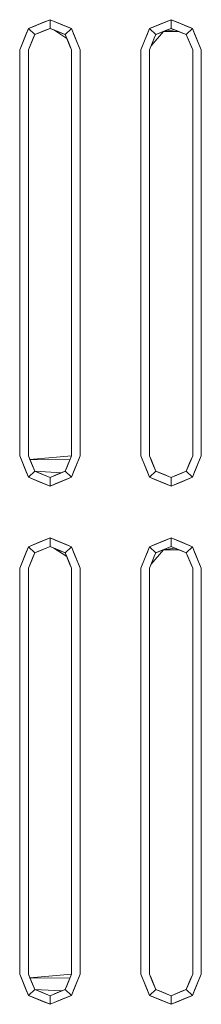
# Model space of a CAD drawing. Header units: millimetres. Extents: x 2 to 902, y -447 to 199.
# Tile 705 of 1056: x 20.205 to 20.415, y 171.818 to 172.958. Entities that reach past the tile are written whole.
import ezdxf

# ---------------------------------------------------------------- set-up
doc = ezdxf.new("R2010")
doc.units = ezdxf.units.MM
doc.header["$MEASUREMENT"] = 0
doc.layers.add('IFC-Elemento construtivo genérico-Contorno', color=253, linetype='Continuous', lineweight=5)

msp = doc.modelspace()

# ---------------------------------------------------------------- linework, layer by layer
at = {"layer": 'IFC-Elemento construtivo genérico-Contorno', "color": 7, "lineweight": 5}
for p, q in [((20.2152, 172.948), (20.24, 172.9582)), ((20.2152, 172.948), (20.2338, 172.9556)), ((20.2152, 172.948), (20.2214, 172.9505)), ((20.2152, 172.948), (20.2214, 172.9505)), ((20.2214, 172.9505), (20.2276, 172.9531)), ((20.2214, 172.9505), (20.2276, 172.9531)), ((20.2276, 172.9531), (20.24, 172.9582)), ((20.2276, 172.9531), (20.2338, 172.9556)), ((20.2338, 172.9556), (20.24, 172.9582)), ((20.2338, 172.9556), (20.24, 172.9582)), ((20.24, 172.9482), (20.24, 172.9582)), ((20.24, 172.9582), (20.2461, 172.9556)), ((20.24, 172.9482), (20.24, 172.9582)), ((20.24, 172.9582), (20.2647, 172.948)), ((20.24, 172.9582), (20.2523, 172.9531)), ((20.24, 172.9582), (20.2461, 172.9556)), ((20.2461, 172.9556), (20.2523, 172.9531)), ((20.2461, 172.9556), (20.2647, 172.948)), ((20.2523, 172.9531), (20.2585, 172.9505)), ((20.2523, 172.9531), (20.2647, 172.948)), ((20.2585, 172.9505), (20.2647, 172.948)), ((20.3552, 172.948), (20.38, 172.9582)), ((20.3552, 172.948), (20.3738, 172.9556)), ((20.3552, 172.948), (20.3614, 172.9505)), ((20.3552, 172.948), (20.3614, 172.9505)), ((20.3614, 172.9505), (20.3676, 172.9531)), ((20.3614, 172.9505), (20.3676, 172.9531)), ((20.3676, 172.9531), (20.38, 172.9582)), ((20.3676, 172.9531), (20.3738, 172.9556)), ((20.3738, 172.9556), (20.38, 172.9582)), ((20.3738, 172.9556), (20.38, 172.9582)), ((20.38, 172.9482), (20.38, 172.9582)), ((20.38, 172.9582), (20.3861, 172.9556)), ((20.38, 172.9482), (20.38, 172.9582)), ((20.38, 172.9582), (20.4047, 172.948)), ((20.38, 172.9582), (20.3923, 172.9531)), ((20.38, 172.9582), (20.3861, 172.9556)), ((20.3861, 172.9556), (20.3923, 172.9531)), ((20.3861, 172.9556), (20.4047, 172.948)), ((20.3923, 172.9531), (20.3985, 172.9505)), ((20.3923, 172.9531), (20.4047, 172.948)), ((20.3985, 172.9505), (20.4047, 172.948)), ((20.205, 172.9232), (20.2152, 172.948)), ((20.205, 172.9232), (20.2126, 172.9418)), ((20.2101, 172.9356), (20.2152, 172.948)), ((20.2101, 172.9356), (20.2126, 172.9418)), ((20.2126, 172.9418), (20.2152, 172.948)), ((20.2152, 172.948), (20.2223, 172.9409)), ((20.2152, 172.948), (20.2223, 172.9409)), ((20.2169, 172.9279), (20.2223, 172.9409)), ((20.2188, 172.9326), (20.2223, 172.9409)), ((20.2206, 172.9367), (20.2223, 172.9409)), ((20.2223, 172.9409), (20.24, 172.9482)), ((20.2223, 172.9409), (20.24, 172.9482)), ((20.2223, 172.9409), (20.2355, 172.9464)), ((20.2223, 172.9409), (20.2311, 172.9445)), ((20.2223, 172.9409), (20.2267, 172.9427)), ((20.2223, 172.9409), (20.2267, 172.9427)), ((20.2267, 172.9427), (20.24, 172.9482)), ((20.2267, 172.9427), (20.2311, 172.9445)), ((20.2311, 172.9445), (20.24, 172.9482)), ((20.2311, 172.9445), (20.2355, 172.9464)), ((20.2355, 172.9464), (20.24, 172.9482)), ((20.2355, 172.9464), (20.24, 172.9482)), ((20.24, 172.9482), (20.2488, 172.9445)), ((20.24, 172.9482), (20.2444, 172.9464)), ((20.24, 172.9482), (20.2576, 172.9409)), ((20.24, 172.9482), (20.2488, 172.9445)), ((20.24, 172.9482), (20.2444, 172.9464)), ((20.24, 172.9482), (20.2532, 172.9427)), ((20.2444, 172.9464), (20.2595, 172.9365)), ((20.2444, 172.9464), (20.2488, 172.9445)), ((20.2444, 172.9464), (20.2576, 172.9409)), ((20.2488, 172.9445), (20.2576, 172.9409)), ((20.2488, 172.9445), (20.2532, 172.9427)), ((20.2488, 172.9445), (20.2576, 172.9409)), ((20.2532, 172.9427), (20.2576, 172.9409)), ((20.2532, 172.9427), (20.2576, 172.9409)), ((20.2576, 172.9409), (20.2647, 172.948)), ((20.2576, 172.9409), (20.2647, 172.948)), ((20.2576, 172.9409), (20.2595, 172.9365)), ((20.2576, 172.9409), (20.2613, 172.932)), ((20.2576, 172.9409), (20.265, 172.9232)), ((20.2576, 172.9409), (20.2613, 172.932)), ((20.2576, 172.9409), (20.2595, 172.9365)), ((20.2576, 172.9409), (20.2631, 172.9276)), ((20.2647, 172.948), (20.2673, 172.9418)), ((20.2647, 172.948), (20.2698, 172.9356)), ((20.2647, 172.948), (20.2673, 172.9418)), ((20.2673, 172.9418), (20.2698, 172.9356)), ((20.2673, 172.9418), (20.2698, 172.9356)), ((20.2673, 172.9418), (20.275, 172.9232)), ((20.345, 172.9232), (20.3552, 172.948)), ((20.3501, 172.9356), (20.3552, 172.948)), ((20.3501, 172.9356), (20.3526, 172.9418)), ((20.3526, 172.9418), (20.3552, 172.948)), ((20.3552, 172.948), (20.3623, 172.9409)), ((20.3552, 172.948), (20.3623, 172.9409)), ((20.3569, 172.9279), (20.3711, 172.9445)), ((20.3606, 172.9367), (20.3623, 172.9409)), ((20.3606, 172.9367), (20.3623, 172.9409)), ((20.3623, 172.9409), (20.38, 172.9482)), ((20.3623, 172.9409), (20.3755, 172.9464)), ((20.3623, 172.9409), (20.3711, 172.9445)), ((20.3623, 172.9409), (20.3711, 172.9445)), ((20.3623, 172.9409), (20.3667, 172.9427)), ((20.3623, 172.9409), (20.3667, 172.9427)), ((20.3667, 172.9427), (20.38, 172.9482)), ((20.3667, 172.9427), (20.3711, 172.9445)), ((20.3711, 172.9445), (20.38, 172.9482)), ((20.3711, 172.9445), (20.38, 172.9482)), ((20.3711, 172.9445), (20.3844, 172.9464)), ((20.3711, 172.9445), (20.3755, 172.9464)), ((20.3711, 172.9445), (20.3888, 172.9445)), ((20.3755, 172.9464), (20.38, 172.9482)), ((20.3755, 172.9464), (20.38, 172.9482)), ((20.38, 172.9482), (20.3844, 172.9464)), ((20.38, 172.9482), (20.3888, 172.9445)), ((20.38, 172.9482), (20.3976, 172.9409)), ((20.38, 172.9482), (20.3888, 172.9445)), ((20.38, 172.9482), (20.3844, 172.9464)), ((20.38, 172.9482), (20.3932, 172.9427)), ((20.3844, 172.9464), (20.3888, 172.9445)), ((20.3844, 172.9464), (20.3976, 172.9409)), ((20.3888, 172.9445), (20.3976, 172.9409)), ((20.3888, 172.9445), (20.3932, 172.9427)), ((20.3888, 172.9445), (20.3976, 172.9409)), ((20.3932, 172.9427), (20.3976, 172.9409)), ((20.3932, 172.9427), (20.3976, 172.9409)), ((20.3976, 172.9409), (20.4047, 172.948)), ((20.3976, 172.9409), (20.4047, 172.948)), ((20.3976, 172.9409), (20.3995, 172.9365)), ((20.3976, 172.9409), (20.405, 172.9232)), ((20.3976, 172.9409), (20.405, 172.9232)), ((20.3976, 172.9409), (20.4013, 172.932)), ((20.3976, 172.9409), (20.3995, 172.9365)), ((20.3976, 172.9409), (20.4031, 172.9276)), ((20.4047, 172.948), (20.4073, 172.9418)), ((20.4047, 172.948), (20.4098, 172.9356)), ((20.4047, 172.948), (20.4073, 172.9418)), ((20.4073, 172.9418), (20.4098, 172.9356)), ((20.4073, 172.9418), (20.4098, 172.9356)), ((20.4073, 172.9418), (20.415, 172.9232)), ((20.205, 172.9232), (20.2077, 172.9298)), ((20.205, 172.9232), (20.2077, 172.9298)), ((20.2077, 172.9298), (20.2101, 172.9356)), ((20.2077, 172.9298), (20.2101, 172.9356)), ((20.215, 172.9232), (20.2206, 172.9367)), ((20.215, 172.9232), (20.2188, 172.9326)), ((20.215, 172.9232), (20.2169, 172.9279)), ((20.215, 172.9232), (20.2169, 172.9279)), ((20.2169, 172.9279), (20.2206, 172.9367)), ((20.2169, 172.9279), (20.2188, 172.9326)), ((20.2188, 172.9326), (20.2206, 172.9367)), ((20.2595, 172.9365), (20.2631, 172.9276)), ((20.2595, 172.9365), (20.265, 172.9232)), ((20.2613, 172.932), (20.265, 172.9232)), ((20.2613, 172.932), (20.265, 172.9232)), ((20.2631, 172.9276), (20.265, 172.9232)), ((20.2631, 172.9276), (20.265, 172.9232)), ((20.2698, 172.9356), (20.2722, 172.9298)), ((20.2698, 172.9356), (20.275, 172.9232)), ((20.2698, 172.9356), (20.2722, 172.9298)), ((20.2722, 172.9298), (20.275, 172.9232)), ((20.2722, 172.9298), (20.275, 172.9232)), ((20.345, 172.9232), (20.3501, 172.9356)), ((20.345, 172.9232), (20.3477, 172.9298)), ((20.345, 172.9232), (20.3477, 172.9298)), ((20.3477, 172.9298), (20.3501, 172.9356)), ((20.3477, 172.9298), (20.3501, 172.9356)), ((20.355, 172.9232), (20.3606, 172.9367)), ((20.355, 172.9232), (20.3588, 172.9326)), ((20.355, 172.9232), (20.3569, 172.9279)), ((20.355, 172.9232), (20.3569, 172.9279)), ((20.3569, 172.9279), (20.3606, 172.9367)), ((20.3569, 172.9279), (20.3606, 172.9367)), ((20.3569, 172.9279), (20.3588, 172.9326)), ((20.3588, 172.9326), (20.3606, 172.9367)), ((20.3588, 172.9326), (20.3606, 172.9367)), ((20.3995, 172.9365), (20.4013, 172.932)), ((20.3995, 172.9365), (20.405, 172.9232)), ((20.4013, 172.932), (20.4031, 172.9276)), ((20.4013, 172.932), (20.405, 172.9232)), ((20.4031, 172.9276), (20.405, 172.9232)), ((20.4031, 172.9276), (20.405, 172.9232)), ((20.4098, 172.9356), (20.4122, 172.9298)), ((20.4098, 172.9356), (20.415, 172.9232)), ((20.4098, 172.9356), (20.4122, 172.9298)), ((20.4122, 172.9298), (20.415, 172.9232)), ((20.4122, 172.9298), (20.415, 172.9232)), ((20.205, 172.4532), (20.205, 172.9232)), ((20.205, 172.4532), (20.205, 172.9232)), ((20.215, 172.4532), (20.215, 172.9232)), ((20.215, 172.4532), (20.215, 172.9232)), ((20.265, 172.4532), (20.265, 172.9232)), ((20.265, 172.4532), (20.265, 172.9232)), ((20.275, 172.4532), (20.275, 172.9232)), ((20.275, 172.4532), (20.275, 172.9232)), ((20.345, 172.4532), (20.345, 172.9232)), ((20.345, 172.4532), (20.345, 172.9232)), ((20.355, 172.4532), (20.355, 172.9232)), ((20.355, 172.4532), (20.355, 172.9232)), ((20.405, 172.4532), (20.405, 172.9232)), ((20.405, 172.4532), (20.405, 172.9232)), ((20.415, 172.4532), (20.415, 172.9232)), ((20.415, 172.4532), (20.415, 172.9232)), ((20.205, 172.4532), (20.2077, 172.4466)), ((20.205, 172.4532), (20.2077, 172.4466)), ((20.205, 172.4532), (20.2126, 172.4347)), ((20.205, 172.4532), (20.2152, 172.4285)), ((20.215, 172.4532), (20.2168, 172.4488)), ((20.215, 172.4532), (20.2223, 172.4355)), ((20.215, 172.4532), (20.2205, 172.44)), ((20.215, 172.4532), (20.2168, 172.4488)), ((20.2168, 172.4488), (20.265, 172.4532)), ((20.2168, 172.4488), (20.2186, 172.4444)), ((20.2168, 172.4488), (20.2205, 172.44)), ((20.2168, 172.4488), (20.263, 172.4485)), ((20.2168, 172.4488), (20.2223, 172.4355)), ((20.2576, 172.4355), (20.265, 172.4532)), ((20.2594, 172.4397), (20.265, 172.4532)), ((20.2594, 172.4397), (20.263, 172.4485)), ((20.2594, 172.4397), (20.263, 172.4485)), ((20.2611, 172.4438), (20.265, 172.4532)), ((20.2611, 172.4438), (20.263, 172.4485)), ((20.263, 172.4485), (20.265, 172.4532)), ((20.263, 172.4485), (20.265, 172.4532)), ((20.2647, 172.4285), (20.275, 172.4532)), ((20.2673, 172.4347), (20.275, 172.4532)), ((20.2722, 172.4466), (20.275, 172.4532)), ((20.2722, 172.4466), (20.275, 172.4532)), ((20.345, 172.4532), (20.3477, 172.4466)), ((20.345, 172.4532), (20.3477, 172.4466)), ((20.345, 172.4532), (20.3526, 172.4347)), ((20.345, 172.4532), (20.3552, 172.4285)), ((20.355, 172.4532), (20.3568, 172.4488)), ((20.355, 172.4532), (20.3586, 172.4444)), ((20.355, 172.4532), (20.3623, 172.4355)), ((20.355, 172.4532), (20.3605, 172.44)), ((20.355, 172.4532), (20.3568, 172.4488)), ((20.3568, 172.4488), (20.3586, 172.4444)), ((20.3568, 172.4488), (20.3623, 172.4355)), ((20.3976, 172.4355), (20.405, 172.4532)), ((20.3976, 172.4355), (20.405, 172.4532)), ((20.3976, 172.4355), (20.403, 172.4485)), ((20.3994, 172.4397), (20.405, 172.4532)), ((20.3994, 172.4397), (20.403, 172.4485)), ((20.4011, 172.4438), (20.405, 172.4532)), ((20.4011, 172.4438), (20.403, 172.4485)), ((20.403, 172.4485), (20.405, 172.4532)), ((20.403, 172.4485), (20.405, 172.4532)), ((20.4047, 172.4285), (20.415, 172.4532)), ((20.4073, 172.4347), (20.415, 172.4532)), ((20.4122, 172.4466), (20.415, 172.4532)), ((20.4122, 172.4466), (20.415, 172.4532)), ((20.2077, 172.4466), (20.2101, 172.4408)), ((20.2077, 172.4466), (20.2101, 172.4408)), ((20.2101, 172.4408), (20.2126, 172.4347)), ((20.2186, 172.4444), (20.2223, 172.4355)), ((20.2205, 172.44), (20.2223, 172.4355)), ((20.2205, 172.44), (20.2223, 172.4355)), ((20.2576, 172.4355), (20.2594, 172.4397)), ((20.2576, 172.4355), (20.2594, 172.4397)), ((20.2594, 172.4397), (20.2611, 172.4438)), ((20.2594, 172.4397), (20.2611, 172.4438)), ((20.2647, 172.4285), (20.2722, 172.4466)), ((20.2673, 172.4347), (20.2722, 172.4466)), ((20.2673, 172.4347), (20.2698, 172.4408)), ((20.2698, 172.4408), (20.2722, 172.4466)), ((20.3477, 172.4466), (20.3501, 172.4408)), ((20.3477, 172.4466), (20.3501, 172.4408)), ((20.3501, 172.4408), (20.3526, 172.4347)), ((20.3586, 172.4444), (20.3623, 172.4355)), ((20.3586, 172.4444), (20.3605, 172.44)), ((20.3605, 172.44), (20.3623, 172.4355)), ((20.3605, 172.44), (20.3623, 172.4355)), ((20.3976, 172.4355), (20.4011, 172.4438)), ((20.3976, 172.4355), (20.3994, 172.4397)), ((20.3976, 172.4355), (20.3994, 172.4397)), ((20.3994, 172.4397), (20.4011, 172.4438)), ((20.3994, 172.4397), (20.4011, 172.4438)), ((20.4047, 172.4285), (20.4122, 172.4466)), ((20.4073, 172.4347), (20.4098, 172.4408)), ((20.4098, 172.4408), (20.4122, 172.4466)), ((20.2126, 172.4347), (20.2152, 172.4285)), ((20.2126, 172.4347), (20.2152, 172.4285)), ((20.2152, 172.4285), (20.2223, 172.4355)), ((20.2152, 172.4285), (20.2223, 172.4355)), ((20.2152, 172.4285), (20.2214, 172.4259)), ((20.2152, 172.4285), (20.24, 172.4182)), ((20.2152, 172.4285), (20.2276, 172.4233)), ((20.2152, 172.4285), (20.2214, 172.4259)), ((20.2152, 172.4285), (20.2338, 172.4208)), ((20.2214, 172.4259), (20.2276, 172.4233)), ((20.2214, 172.4259), (20.24, 172.4182)), ((20.2223, 172.4355), (20.2311, 172.4319)), ((20.2223, 172.4355), (20.2532, 172.4337)), ((20.2223, 172.4355), (20.24, 172.4282)), ((20.2223, 172.4355), (20.2355, 172.43)), ((20.2223, 172.4355), (20.2267, 172.4337)), ((20.2267, 172.4337), (20.24, 172.4282)), ((20.2311, 172.4319), (20.24, 172.4282)), ((20.2355, 172.43), (20.24, 172.4282)), ((20.24, 172.4282), (20.2576, 172.4355)), ((20.24, 172.4282), (20.2532, 172.4337)), ((20.24, 172.4282), (20.2488, 172.4319)), ((20.24, 172.4282), (20.2444, 172.43)), ((20.24, 172.4182), (20.2647, 172.4285)), ((20.24, 172.4182), (20.24, 172.4282)), ((20.24, 172.4182), (20.24, 172.4282)), ((20.24, 172.4182), (20.2585, 172.4259)), ((20.2444, 172.43), (20.2576, 172.4355)), ((20.2461, 172.4208), (20.2647, 172.4285)), ((20.2488, 172.4319), (20.2576, 172.4355)), ((20.2523, 172.4233), (20.2647, 172.4285)), ((20.2523, 172.4233), (20.2585, 172.4259)), ((20.2532, 172.4337), (20.2576, 172.4355)), ((20.2532, 172.4337), (20.2576, 172.4355)), ((20.2576, 172.4355), (20.2647, 172.4285)), ((20.2576, 172.4355), (20.2647, 172.4285)), ((20.2585, 172.4259), (20.2647, 172.4285)), ((20.2585, 172.4259), (20.2647, 172.4285)), ((20.2647, 172.4285), (20.2673, 172.4347)), ((20.2647, 172.4285), (20.2673, 172.4347)), ((20.3526, 172.4347), (20.3552, 172.4285)), ((20.3526, 172.4347), (20.3552, 172.4285)), ((20.3552, 172.4285), (20.3623, 172.4355)), ((20.3552, 172.4285), (20.3623, 172.4355)), ((20.3552, 172.4285), (20.3614, 172.4259)), ((20.3552, 172.4285), (20.38, 172.4182)), ((20.3552, 172.4285), (20.3676, 172.4233)), ((20.3552, 172.4285), (20.3614, 172.4259)), ((20.3552, 172.4285), (20.3738, 172.4208)), ((20.3614, 172.4259), (20.3676, 172.4233)), ((20.3614, 172.4259), (20.38, 172.4182)), ((20.3623, 172.4355), (20.3711, 172.4319)), ((20.3623, 172.4355), (20.3667, 172.4337)), ((20.3623, 172.4355), (20.38, 172.4282)), ((20.3623, 172.4355), (20.3755, 172.43)), ((20.3623, 172.4355), (20.3667, 172.4337)), ((20.3667, 172.4337), (20.3755, 172.43)), ((20.3667, 172.4337), (20.38, 172.4282)), ((20.3711, 172.4319), (20.38, 172.4282)), ((20.3755, 172.43), (20.38, 172.4282)), ((20.3755, 172.43), (20.38, 172.4282)), ((20.38, 172.4282), (20.3976, 172.4355)), ((20.38, 172.4282), (20.3976, 172.4355)), ((20.38, 172.4282), (20.3932, 172.4337)), ((20.38, 172.4282), (20.3844, 172.43)), ((20.38, 172.4282), (20.3844, 172.43)), ((20.38, 172.4182), (20.4047, 172.4285)), ((20.38, 172.4182), (20.38, 172.4282)), ((20.38, 172.4182), (20.38, 172.4282)), ((20.38, 172.4182), (20.3985, 172.4259)), ((20.3844, 172.43), (20.3976, 172.4355)), ((20.3861, 172.4208), (20.4047, 172.4285)), ((20.3923, 172.4233), (20.4047, 172.4285)), ((20.3923, 172.4233), (20.3985, 172.4259)), ((20.3932, 172.4337), (20.3976, 172.4355)), ((20.3932, 172.4337), (20.3976, 172.4355)), ((20.3976, 172.4355), (20.4047, 172.4285)), ((20.3976, 172.4355), (20.4047, 172.4285)), ((20.3985, 172.4259), (20.4047, 172.4285)), ((20.3985, 172.4259), (20.4047, 172.4285)), ((20.4047, 172.4285), (20.4073, 172.4347)), ((20.4047, 172.4285), (20.4073, 172.4347)), ((20.2276, 172.4233), (20.2338, 172.4208)), ((20.2276, 172.4233), (20.24, 172.4182)), ((20.2338, 172.4208), (20.24, 172.4182)), ((20.2338, 172.4208), (20.24, 172.4182)), ((20.24, 172.4182), (20.2523, 172.4233)), ((20.24, 172.4182), (20.2461, 172.4208)), ((20.24, 172.4182), (20.2461, 172.4208)), ((20.2461, 172.4208), (20.2523, 172.4233)), ((20.3676, 172.4233), (20.3738, 172.4208)), ((20.3676, 172.4233), (20.38, 172.4182)), ((20.3738, 172.4208), (20.38, 172.4182)), ((20.3738, 172.4208), (20.38, 172.4182)), ((20.38, 172.4182), (20.3923, 172.4233)), ((20.38, 172.4182), (20.3861, 172.4208)), ((20.38, 172.4182), (20.3861, 172.4208)), ((20.3861, 172.4208), (20.3923, 172.4233)), ((20.2152, 172.348), (20.24, 172.3582)), ((20.2276, 172.3531), (20.24, 172.3582)), ((20.2338, 172.3556), (20.24, 172.3582)), ((20.2338, 172.3556), (20.24, 172.3582)), ((20.24, 172.3482), (20.24, 172.3582)), ((20.24, 172.3582), (20.2461, 172.3556)), ((20.24, 172.3482), (20.24, 172.3582)), ((20.24, 172.3582), (20.2647, 172.348)), ((20.24, 172.3582), (20.2523, 172.3531)), ((20.24, 172.3582), (20.2461, 172.3556)), ((20.3552, 172.348), (20.38, 172.3582)), ((20.3676, 172.3531), (20.38, 172.3582)), ((20.3738, 172.3556), (20.38, 172.3582)), ((20.3738, 172.3556), (20.38, 172.3582)), ((20.38, 172.3482), (20.38, 172.3582)), ((20.38, 172.3582), (20.3861, 172.3556)), ((20.38, 172.3482), (20.38, 172.3582)), ((20.38, 172.3582), (20.4047, 172.348)), ((20.38, 172.3582), (20.3923, 172.3531)), ((20.38, 172.3582), (20.3861, 172.3556)), ((20.205, 172.3232), (20.2152, 172.348)), ((20.2101, 172.3356), (20.2152, 172.348)), ((20.2126, 172.3418), (20.2152, 172.348)), ((20.2152, 172.348), (20.2338, 172.3556)), ((20.2152, 172.348), (20.2214, 172.3505)), ((20.2152, 172.348), (20.2214, 172.3505)), ((20.2152, 172.348), (20.2223, 172.3409)), ((20.2152, 172.348), (20.2223, 172.3409)), ((20.2214, 172.3505), (20.2276, 172.3531)), ((20.2214, 172.3505), (20.2276, 172.3531)), ((20.2223, 172.3409), (20.24, 172.3482)), ((20.2223, 172.3409), (20.24, 172.3482)), ((20.2223, 172.3409), (20.2355, 172.3464)), ((20.2267, 172.3427), (20.24, 172.3482)), ((20.2276, 172.3531), (20.2338, 172.3556)), ((20.2311, 172.3445), (20.24, 172.3482)), ((20.2311, 172.3445), (20.2355, 172.3464)), ((20.2355, 172.3464), (20.24, 172.3482)), ((20.2355, 172.3464), (20.24, 172.3482)), ((20.24, 172.3482), (20.2488, 172.3445)), ((20.24, 172.3482), (20.2444, 172.3464)), ((20.24, 172.3482), (20.2576, 172.3409)), ((20.24, 172.3482), (20.2488, 172.3445)), ((20.24, 172.3482), (20.2444, 172.3464)), ((20.24, 172.3482), (20.2532, 172.3427)), ((20.2444, 172.3464), (20.2595, 172.3365)), ((20.2444, 172.3464), (20.2488, 172.3445)), ((20.2444, 172.3464), (20.2576, 172.3409)), ((20.2461, 172.3556), (20.2523, 172.3531)), ((20.2461, 172.3556), (20.2647, 172.348)), ((20.2523, 172.3531), (20.2585, 172.3505)), ((20.2523, 172.3531), (20.2647, 172.348)), ((20.2576, 172.3409), (20.2647, 172.348)), ((20.2576, 172.3409), (20.2647, 172.348)), ((20.2585, 172.3505), (20.2647, 172.348)), ((20.2647, 172.348), (20.2673, 172.3418)), ((20.2647, 172.348), (20.2698, 172.3356)), ((20.2647, 172.348), (20.2673, 172.3418)), ((20.345, 172.3232), (20.3552, 172.348)), ((20.3501, 172.3356), (20.3552, 172.348)), ((20.3526, 172.3418), (20.3552, 172.348)), ((20.3552, 172.348), (20.3738, 172.3556)), ((20.3552, 172.348), (20.3614, 172.3505)), ((20.3552, 172.348), (20.3614, 172.3505)), ((20.3552, 172.348), (20.3623, 172.3409)), ((20.3552, 172.348), (20.3623, 172.3409)), ((20.3614, 172.3505), (20.3676, 172.3531)), ((20.3614, 172.3505), (20.3676, 172.3531)), ((20.3623, 172.3409), (20.38, 172.3482)), ((20.3623, 172.3409), (20.3755, 172.3464)), ((20.3667, 172.3427), (20.38, 172.3482)), ((20.3676, 172.3531), (20.3738, 172.3556)), ((20.3711, 172.3445), (20.38, 172.3482)), ((20.3711, 172.3445), (20.38, 172.3482)), ((20.3711, 172.3445), (20.3844, 172.3464)), ((20.3711, 172.3445), (20.3755, 172.3464)), ((20.3755, 172.3464), (20.38, 172.3482)), ((20.3755, 172.3464), (20.38, 172.3482)), ((20.38, 172.3482), (20.3844, 172.3464)), ((20.38, 172.3482), (20.3888, 172.3445)), ((20.38, 172.3482), (20.3976, 172.3409)), ((20.38, 172.3482), (20.3888, 172.3445)), ((20.38, 172.3482), (20.3844, 172.3464)), ((20.38, 172.3482), (20.3932, 172.3427)), ((20.3844, 172.3464), (20.3888, 172.3445)), ((20.3844, 172.3464), (20.3976, 172.3409)), ((20.3861, 172.3556), (20.3923, 172.3531)), ((20.3861, 172.3556), (20.4047, 172.348)), ((20.3923, 172.3531), (20.3985, 172.3505)), ((20.3923, 172.3531), (20.4047, 172.348)), ((20.3976, 172.3409), (20.4047, 172.348)), ((20.3976, 172.3409), (20.4047, 172.348)), ((20.3985, 172.3505), (20.4047, 172.348)), ((20.4047, 172.348), (20.4073, 172.3418)), ((20.4047, 172.348), (20.4098, 172.3356)), ((20.4047, 172.348), (20.4073, 172.3418)), ((20.205, 172.3232), (20.2126, 172.3418)), ((20.2077, 172.3298), (20.2101, 172.3356)), ((20.2077, 172.3298), (20.2101, 172.3356)), ((20.2101, 172.3356), (20.2126, 172.3418)), ((20.215, 172.3232), (20.2206, 172.3367)), ((20.2169, 172.3279), (20.2223, 172.3409)), ((20.2169, 172.3279), (20.2206, 172.3367)), ((20.2188, 172.3326), (20.2223, 172.3409)), ((20.2188, 172.3326), (20.2206, 172.3367)), ((20.2206, 172.3367), (20.2223, 172.3409)), ((20.2223, 172.3409), (20.2311, 172.3445)), ((20.2223, 172.3409), (20.2267, 172.3427)), ((20.2223, 172.3409), (20.2267, 172.3427)), ((20.2267, 172.3427), (20.2311, 172.3445)), ((20.2488, 172.3445), (20.2576, 172.3409)), ((20.2488, 172.3445), (20.2532, 172.3427)), ((20.2488, 172.3445), (20.2576, 172.3409)), ((20.2532, 172.3427), (20.2576, 172.3409)), ((20.2532, 172.3427), (20.2576, 172.3409)), ((20.2576, 172.3409), (20.2595, 172.3365)), ((20.2576, 172.3409), (20.2613, 172.332)), ((20.2576, 172.3409), (20.265, 172.3232)), ((20.2576, 172.3409), (20.2613, 172.332)), ((20.2576, 172.3409), (20.2595, 172.3365)), ((20.2576, 172.3409), (20.2631, 172.3276)), ((20.2595, 172.3365), (20.2631, 172.3276)), ((20.2595, 172.3365), (20.265, 172.3232)), ((20.2673, 172.3418), (20.2698, 172.3356)), ((20.2673, 172.3418), (20.2698, 172.3356)), ((20.2673, 172.3418), (20.275, 172.3232)), ((20.2698, 172.3356), (20.2722, 172.3298)), ((20.2698, 172.3356), (20.275, 172.3232)), ((20.2698, 172.3356), (20.2722, 172.3298)), ((20.345, 172.3232), (20.3501, 172.3356)), ((20.3477, 172.3298), (20.3501, 172.3356)), ((20.3477, 172.3298), (20.3501, 172.3356)), ((20.3501, 172.3356), (20.3526, 172.3418)), ((20.355, 172.3232), (20.3606, 172.3367)), ((20.3569, 172.3279), (20.3711, 172.3445)), ((20.3569, 172.3279), (20.3606, 172.3367)), ((20.3569, 172.3279), (20.3606, 172.3367)), ((20.3588, 172.3326), (20.3606, 172.3367)), ((20.3588, 172.3326), (20.3606, 172.3367)), ((20.3606, 172.3367), (20.3623, 172.3409)), ((20.3606, 172.3367), (20.3623, 172.3409)), ((20.3623, 172.3409), (20.3711, 172.3445)), ((20.3623, 172.3409), (20.3711, 172.3445)), ((20.3623, 172.3409), (20.3667, 172.3427)), ((20.3623, 172.3409), (20.3667, 172.3427)), ((20.3667, 172.3427), (20.3711, 172.3445)), ((20.3711, 172.3445), (20.3888, 172.3445)), ((20.3888, 172.3445), (20.3976, 172.3409)), ((20.3888, 172.3445), (20.3932, 172.3427)), ((20.3888, 172.3445), (20.3976, 172.3409)), ((20.3932, 172.3427), (20.3976, 172.3409)), ((20.3932, 172.3427), (20.3976, 172.3409)), ((20.3976, 172.3409), (20.3995, 172.3365)), ((20.3976, 172.3409), (20.405, 172.3232)), ((20.3976, 172.3409), (20.405, 172.3232)), ((20.3976, 172.3409), (20.4013, 172.332)), ((20.3976, 172.3409), (20.3995, 172.3365)), ((20.3976, 172.3409), (20.4031, 172.3276)), ((20.3995, 172.3365), (20.4013, 172.332)), ((20.3995, 172.3365), (20.405, 172.3232)), ((20.4073, 172.3418), (20.4098, 172.3356)), ((20.4073, 172.3418), (20.4098, 172.3356)), ((20.4073, 172.3418), (20.415, 172.3232)), ((20.4098, 172.3356), (20.4122, 172.3298)), ((20.4098, 172.3356), (20.415, 172.3232)), ((20.4098, 172.3356), (20.4122, 172.3298)), ((20.205, 172.3232), (20.2077, 172.3298)), ((20.205, 172.3232), (20.2077, 172.3298)), ((20.205, 171.8532), (20.205, 172.3232)), ((20.205, 171.8532), (20.205, 172.3232)), ((20.215, 172.3232), (20.2188, 172.3326)), ((20.215, 172.3232), (20.2169, 172.3279)), ((20.215, 172.3232), (20.2169, 172.3279)), ((20.215, 171.8532), (20.215, 172.3232)), ((20.215, 171.8532), (20.215, 172.3232)), ((20.2169, 172.3279), (20.2188, 172.3326)), ((20.2613, 172.332), (20.265, 172.3232)), ((20.2613, 172.332), (20.265, 172.3232)), ((20.2631, 172.3276), (20.265, 172.3232)), ((20.2631, 172.3276), (20.265, 172.3232)), ((20.265, 171.8532), (20.265, 172.3232)), ((20.265, 171.8532), (20.265, 172.3232)), ((20.2722, 172.3298), (20.275, 172.3232)), ((20.2722, 172.3298), (20.275, 172.3232)), ((20.275, 171.8532), (20.275, 172.3232)), ((20.275, 171.8532), (20.275, 172.3232)), ((20.345, 172.3232), (20.3477, 172.3298)), ((20.345, 172.3232), (20.3477, 172.3298)), ((20.345, 171.8532), (20.345, 172.3232)), ((20.345, 171.8532), (20.345, 172.3232)), ((20.355, 172.3232), (20.3588, 172.3326)), ((20.355, 172.3232), (20.3569, 172.3279)), ((20.355, 172.3232), (20.3569, 172.3279)), ((20.355, 171.8532), (20.355, 172.3232)), ((20.355, 171.8532), (20.355, 172.3232)), ((20.3569, 172.3279), (20.3588, 172.3326)), ((20.4013, 172.332), (20.4031, 172.3276)), ((20.4013, 172.332), (20.405, 172.3232)), ((20.4031, 172.3276), (20.405, 172.3232)), ((20.4031, 172.3276), (20.405, 172.3232)), ((20.405, 171.8532), (20.405, 172.3232)), ((20.405, 171.8532), (20.405, 172.3232)), ((20.4122, 172.3298), (20.415, 172.3232)), ((20.4122, 172.3298), (20.415, 172.3232)), ((20.415, 171.8532), (20.415, 172.3232)), ((20.415, 171.8532), (20.415, 172.3232)), ((20.205, 171.8532), (20.2077, 171.8466)), ((20.205, 171.8532), (20.2077, 171.8466)), ((20.205, 171.8532), (20.2126, 171.8347)), ((20.205, 171.8532), (20.2152, 171.8285)), ((20.2077, 171.8466), (20.2101, 171.8408)), ((20.2077, 171.8466), (20.2101, 171.8408)), ((20.215, 171.8532), (20.2168, 171.8488)), ((20.215, 171.8532), (20.2223, 171.8355)), ((20.215, 171.8532), (20.2205, 171.84)), ((20.215, 171.8532), (20.2168, 171.8488)), ((20.2168, 171.8488), (20.265, 171.8532)), ((20.2168, 171.8488), (20.2186, 171.8444)), ((20.2168, 171.8488), (20.2205, 171.84)), ((20.2168, 171.8488), (20.263, 171.8485)), ((20.2168, 171.8488), (20.2223, 171.8355)), ((20.2186, 171.8444), (20.2223, 171.8355)), ((20.2576, 171.8355), (20.265, 171.8532)), ((20.2594, 171.8397), (20.265, 171.8532)), ((20.2594, 171.8397), (20.263, 171.8485)), ((20.2594, 171.8397), (20.263, 171.8485)), ((20.2594, 171.8397), (20.2611, 171.8438)), ((20.2594, 171.8397), (20.2611, 171.8438)), ((20.2611, 171.8438), (20.265, 171.8532)), ((20.2611, 171.8438), (20.263, 171.8485)), ((20.263, 171.8485), (20.265, 171.8532)), ((20.263, 171.8485), (20.265, 171.8532)), ((20.2647, 171.8285), (20.275, 171.8532)), ((20.2647, 171.8285), (20.2722, 171.8466)), ((20.2673, 171.8347), (20.275, 171.8532)), ((20.2673, 171.8347), (20.2722, 171.8466)), ((20.2698, 171.8408), (20.2722, 171.8466)), ((20.2722, 171.8466), (20.275, 171.8532)), ((20.2722, 171.8466), (20.275, 171.8532)), ((20.345, 171.8532), (20.3477, 171.8466)), ((20.345, 171.8532), (20.3477, 171.8466)), ((20.345, 171.8532), (20.3526, 171.8347)), ((20.345, 171.8532), (20.3552, 171.8285)), ((20.3477, 171.8466), (20.3501, 171.8408)), ((20.3477, 171.8466), (20.3501, 171.8408)), ((20.355, 171.8532), (20.3568, 171.8488)), ((20.355, 171.8532), (20.3586, 171.8444)), ((20.355, 171.8532), (20.3623, 171.8355)), ((20.355, 171.8532), (20.3605, 171.84)), ((20.355, 171.8532), (20.3568, 171.8488)), ((20.3568, 171.8488), (20.3586, 171.8444)), ((20.3568, 171.8488), (20.3623, 171.8355)), ((20.3586, 171.8444), (20.3623, 171.8355)), ((20.3586, 171.8444), (20.3605, 171.84)), ((20.3976, 171.8355), (20.405, 171.8532)), ((20.3976, 171.8355), (20.405, 171.8532)), ((20.3976, 171.8355), (20.403, 171.8485)), ((20.3976, 171.8355), (20.4011, 171.8438)), ((20.3994, 171.8397), (20.405, 171.8532)), ((20.3994, 171.8397), (20.403, 171.8485)), ((20.3994, 171.8397), (20.4011, 171.8438)), ((20.3994, 171.8397), (20.4011, 171.8438)), ((20.4011, 171.8438), (20.405, 171.8532)), ((20.4011, 171.8438), (20.403, 171.8485)), ((20.403, 171.8485), (20.405, 171.8532)), ((20.403, 171.8485), (20.405, 171.8532)), ((20.4047, 171.8285), (20.415, 171.8532)), ((20.4047, 171.8285), (20.4122, 171.8466)), ((20.4073, 171.8347), (20.415, 171.8532)), ((20.4098, 171.8408), (20.4122, 171.8466)), ((20.4122, 171.8466), (20.415, 171.8532)), ((20.4122, 171.8466), (20.415, 171.8532)), ((20.2101, 171.8408), (20.2126, 171.8347)), ((20.2126, 171.8347), (20.2152, 171.8285)), ((20.2126, 171.8347), (20.2152, 171.8285)), ((20.2152, 171.8285), (20.2223, 171.8355)), ((20.2152, 171.8285), (20.2223, 171.8355)), ((20.2205, 171.84), (20.2223, 171.8355)), ((20.2205, 171.84), (20.2223, 171.8355)), ((20.2223, 171.8355), (20.2311, 171.8319)), ((20.2223, 171.8355), (20.2532, 171.8337)), ((20.2223, 171.8355), (20.24, 171.8282)), ((20.2223, 171.8355), (20.2355, 171.83)), ((20.2223, 171.8355), (20.2267, 171.8337)), ((20.2267, 171.8337), (20.24, 171.8282)), ((20.24, 171.8282), (20.2576, 171.8355)), ((20.24, 171.8282), (20.2532, 171.8337)), ((20.2444, 171.83), (20.2576, 171.8355)), ((20.2488, 171.8319), (20.2576, 171.8355)), ((20.2532, 171.8337), (20.2576, 171.8355)), ((20.2532, 171.8337), (20.2576, 171.8355)), ((20.2576, 171.8355), (20.2594, 171.8397)), ((20.2576, 171.8355), (20.2594, 171.8397)), ((20.2576, 171.8355), (20.2647, 171.8285)), ((20.2576, 171.8355), (20.2647, 171.8285)), ((20.2647, 171.8285), (20.2673, 171.8347)), ((20.2647, 171.8285), (20.2673, 171.8347)), ((20.2673, 171.8347), (20.2698, 171.8408)), ((20.3501, 171.8408), (20.3526, 171.8347)), ((20.3526, 171.8347), (20.3552, 171.8285)), ((20.3526, 171.8347), (20.3552, 171.8285)), ((20.3552, 171.8285), (20.3623, 171.8355)), ((20.3552, 171.8285), (20.3623, 171.8355)), ((20.3605, 171.84), (20.3623, 171.8355)), ((20.3605, 171.84), (20.3623, 171.8355)), ((20.3623, 171.8355), (20.3711, 171.8319)), ((20.3623, 171.8355), (20.3667, 171.8337)), ((20.3623, 171.8355), (20.38, 171.8282)), ((20.3623, 171.8355), (20.3755, 171.83)), ((20.3623, 171.8355), (20.3667, 171.8337)), ((20.3667, 171.8337), (20.3755, 171.83)), ((20.3667, 171.8337), (20.38, 171.8282)), ((20.38, 171.8282), (20.3976, 171.8355)), ((20.38, 171.8282), (20.3976, 171.8355)), ((20.38, 171.8282), (20.3932, 171.8337)), ((20.3844, 171.83), (20.3976, 171.8355)), ((20.3932, 171.8337), (20.3976, 171.8355)), ((20.3932, 171.8337), (20.3976, 171.8355)), ((20.3976, 171.8355), (20.3994, 171.8397)), ((20.3976, 171.8355), (20.3994, 171.8397)), ((20.3976, 171.8355), (20.4047, 171.8285)), ((20.3976, 171.8355), (20.4047, 171.8285)), ((20.4047, 171.8285), (20.4073, 171.8347)), ((20.4047, 171.8285), (20.4073, 171.8347)), ((20.4073, 171.8347), (20.4098, 171.8408)), ((20.2152, 171.8285), (20.2214, 171.8259)), ((20.2152, 171.8285), (20.24, 171.8182)), ((20.2152, 171.8285), (20.2276, 171.8233)), ((20.2152, 171.8285), (20.2214, 171.8259)), ((20.2152, 171.8285), (20.2338, 171.8208)), ((20.2214, 171.8259), (20.2276, 171.8233)), ((20.2214, 171.8259), (20.24, 171.8182)), ((20.2276, 171.8233), (20.2338, 171.8208)), ((20.2276, 171.8233), (20.24, 171.8182)), ((20.2311, 171.8319), (20.24, 171.8282)), ((20.2355, 171.83), (20.24, 171.8282)), ((20.24, 171.8282), (20.2488, 171.8319)), ((20.24, 171.8282), (20.2444, 171.83)), ((20.24, 171.8182), (20.2647, 171.8285)), ((20.24, 171.8182), (20.24, 171.8282)), ((20.24, 171.8182), (20.24, 171.8282)), ((20.24, 171.8182), (20.2585, 171.8259)), ((20.24, 171.8182), (20.2523, 171.8233)), ((20.2461, 171.8208), (20.2647, 171.8285)), ((20.2461, 171.8208), (20.2523, 171.8233)), ((20.2523, 171.8233), (20.2647, 171.8285)), ((20.2523, 171.8233), (20.2585, 171.8259)), ((20.2585, 171.8259), (20.2647, 171.8285)), ((20.2585, 171.8259), (20.2647, 171.8285)), ((20.3552, 171.8285), (20.3614, 171.8259)), ((20.3552, 171.8285), (20.38, 171.8182)), ((20.3552, 171.8285), (20.3676, 171.8233)), ((20.3552, 171.8285), (20.3614, 171.8259)), ((20.3552, 171.8285), (20.3738, 171.8208)), ((20.3614, 171.8259), (20.3676, 171.8233)), ((20.3614, 171.8259), (20.38, 171.8182)), ((20.3676, 171.8233), (20.3738, 171.8208)), ((20.3676, 171.8233), (20.38, 171.8182)), ((20.3711, 171.8319), (20.38, 171.8282)), ((20.3755, 171.83), (20.38, 171.8282)), ((20.3755, 171.83), (20.38, 171.8282)), ((20.38, 171.8282), (20.3844, 171.83)), ((20.38, 171.8282), (20.3844, 171.83)), ((20.38, 171.8182), (20.4047, 171.8285)), ((20.38, 171.8182), (20.38, 171.8282)), ((20.38, 171.8182), (20.38, 171.8282)), ((20.38, 171.8182), (20.3985, 171.8259)), ((20.38, 171.8182), (20.3923, 171.8233)), ((20.3861, 171.8208), (20.4047, 171.8285)), ((20.3861, 171.8208), (20.3923, 171.8233)), ((20.3923, 171.8233), (20.4047, 171.8285)), ((20.3923, 171.8233), (20.3985, 171.8259)), ((20.3985, 171.8259), (20.4047, 171.8285)), ((20.3985, 171.8259), (20.4047, 171.8285)), ((20.2338, 171.8208), (20.24, 171.8182)), ((20.2338, 171.8208), (20.24, 171.8182)), ((20.24, 171.8182), (20.2461, 171.8208)), ((20.24, 171.8182), (20.2461, 171.8208)), ((20.3738, 171.8208), (20.38, 171.8182)), ((20.3738, 171.8208), (20.38, 171.8182)), ((20.38, 171.8182), (20.3861, 171.8208)), ((20.38, 171.8182), (20.3861, 171.8208))]:
    msp.add_line(p, q, dxfattribs=at)

doc.saveas('drawing.dxf')
